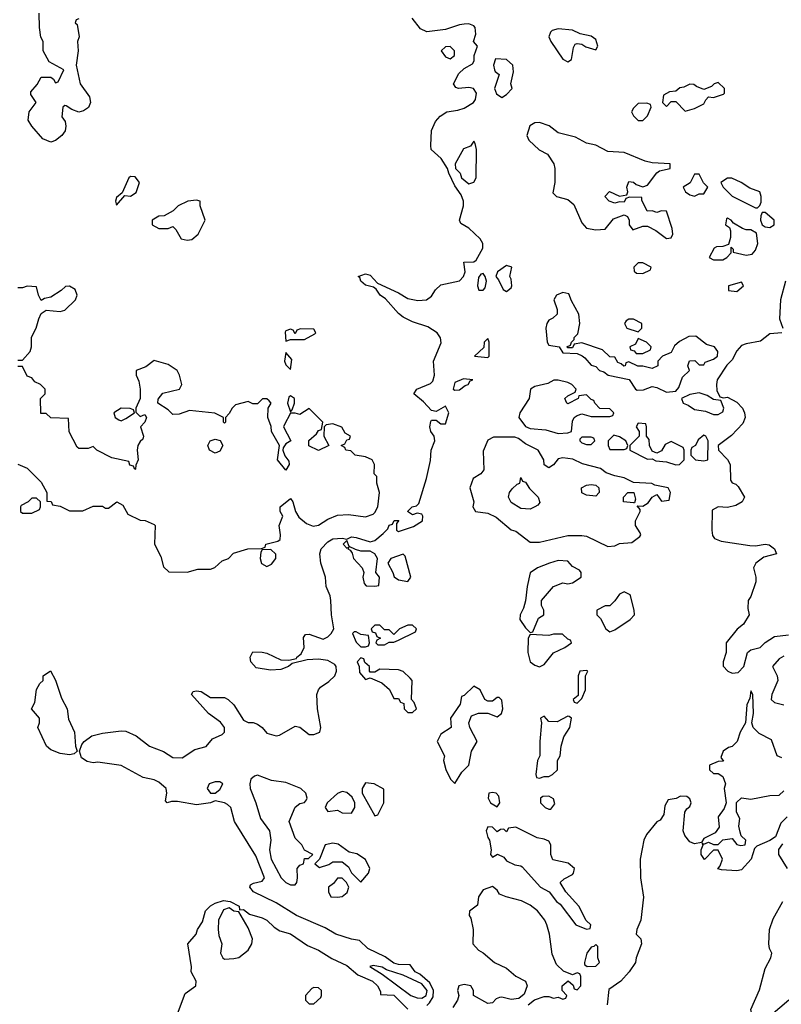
# Model space of a CAD drawing. Header units: inches. Extents: x 2601682 to 2755810, y 449311 to 584050.
# Tile 316 of 505: x 2680578 to 2683819, y 500752 to 504943. Entities that reach past the tile are written whole.
import ezdxf

# ---------------------------------------------------------------- set-up
doc = ezdxf.new("R2010")
doc.units = ezdxf.units.IN
doc.header["$MEASUREMENT"] = 0
doc.layers.add('C6580', color=7, linetype='Continuous')

msp = doc.modelspace()

# ---------------------------------------------------------------- linework, layer by layer
at = {"layer": 'C6580', "color": 2}
for points, elevation in [([(2680830, 504946), (2680818, 504942), (2680814, 504930), (2680822, 504922), (2680830.6, 504870.6), (2680824, 504850), (2680826.8, 504810), (2680818, 504750), (2680836, 504670), (2680874.4, 504614.4), (2680878.8, 504590), (2680870.6, 504569.4), (2680850, 504555.3), (2680830, 504548.7), (2680800.2, 504560.2), (2680776.4, 504576.4), (2680770, 504578), (2680762, 504570), (2680758, 504530), (2680771, 504510), (2680774.8, 504490), (2680771, 504470), (2680758, 504450), (2680730, 504428.7), (2680710, 504422), (2680676.4, 504436.4), (2680629.1, 504489.1), (2680614.6, 504514.6), (2680619, 504550), (2680648, 504590), (2680624.7, 504624.7), (2680624.7, 504635.3), (2680652.5, 504667.5), (2680670, 504698), (2680710, 504698), (2680722, 504690), (2680730, 504674), (2680742, 504678), (2680766, 504730), (2680703.1, 504763.1), (2680678, 504810), (2680678, 504850), (2680668.4, 504868.4), (2680662, 504910), (2680661.2, 504970)], 2), ([(2682310, 500747), (2682322.3, 500757.7), (2682336.9, 500783.1), (2682339.1, 500810), (2682323.2, 500843.2), (2682280.3, 500880.3), (2682260.9, 500890), (2682239.3, 500919.3), (2682190, 500921), (2682170, 500927.7), (2682133.8, 500953.8), (2682059, 500990), (2682024, 501024), (2681990.6, 501029.4), (2681922.7, 501050), (2681877.3, 501077.2), (2681756, 501130), (2681670, 501183.7), (2681572.7, 501230), (2681557.2, 501250), (2681560.2, 501259.8), (2681572.7, 501267.3), (2681610, 501276), (2681619.3, 501290), (2681583.3, 501383.3), (2681492.7, 501530), (2681476, 501590), (2681462.5, 501602.5), (2681450, 501609.3), (2681410, 501618), (2681390, 501609), (2681330, 501601.2), (2681250, 501615.1), (2681224.5, 501615.5), (2681206, 501610), (2681198, 501618), (2681203.7, 501650), (2681200.9, 501670), (2681170, 501697), (2681150, 501707), (2681102.8, 501717.2), (2681010, 501768), (2680910, 501782.9), (2680890, 501779.5), (2680865.1, 501785.1), (2680841.6, 501801.6), (2680832.3, 501830), (2680842.5, 501857.5), (2680852.3, 501870), (2680885.4, 501894.6), (2680930, 501906), (2681010, 501916.4), (2681030, 501914.4), (2681074.3, 501894.3), (2681130, 501850.5), (2681190, 501828.2), (2681230, 501803.1), (2681270, 501800.4), (2681323.9, 501836.1), (2681371, 501849), (2681398, 501882), (2681439.1, 501900.9), (2681449.2, 501910), (2681449.4, 501930), (2681432.8, 501952.8), (2681381.2, 501990), (2681309, 502070), (2681316.4, 502083.6), (2681330, 502086), (2681350, 502082.8), (2681390, 502057.3), (2681450, 502057.3), (2681464.7, 502050), (2681490, 502026), (2681530, 501961), (2681550, 501951), (2681570.9, 501950.9), (2681590, 501944.7), (2681610.5, 501930.5), (2681630, 501906), (2681670, 501894), (2681683.2, 501896.8), (2681750, 501936), (2681770, 501931), (2681810, 501900.7), (2681830, 501900.7), (2681855.3, 501910), (2681859, 501930), (2681845.2, 502010), (2681842.7, 502070), (2681849.4, 502090.6), (2681858.6, 502101.4), (2681894.2, 502125.8), (2681919.3, 502150), (2681926, 502170), (2681925.2, 502190), (2681918.9, 502198.9), (2681890, 502216), (2681850, 502220.9), (2681801.4, 502218.6), (2681738, 502202), (2681722, 502190), (2681690, 502177.2), (2681646, 502174), (2681583.7, 502183.7), (2681562, 502210), (2681559, 502230), (2681570, 502252), (2681610, 502251.3), (2681630, 502246.8), (2681690, 502218.8), (2681723.1, 502216.9), (2681756.4, 502223.6), (2681758, 502230), (2681776, 502244), (2681789.2, 502270), (2681786.3, 502313.7), (2681794.6, 502325.4), (2681810, 502326.8), (2681870, 502306), (2681890, 502316), (2681904, 502330), (2681915.3, 502350), (2681904.5, 502410), (2681902.7, 502470), (2681899.3, 502490), (2681882.9, 502530), (2681879.5, 502570), (2681859.6, 502630), (2681855.1, 502670), (2681860.9, 502690), (2681890, 502720.7), (2681910, 502733), (2681950, 502736), (2681970, 502731.3), (2681990, 502741), (2682010, 502739.1), (2682070, 502721), (2682090, 502726), (2682124.4, 502755.6), (2682144.5, 502775.5), (2682150, 502790.8), (2682164, 502796), (2682171.3, 502811.3), (2682191.6, 502811.6), (2682182, 502798), (2682182, 502770), (2682190, 502764.7), (2682254.2, 502785.8), (2682292.7, 502810), (2682294, 502830), (2682290, 502838), (2682270, 502842), (2682250, 502835.3), (2682228, 502850), (2682248.7, 502870), (2682266.8, 502873.2), (2682276.6, 502883.4), (2682309.6, 502989.6), (2682326.6, 503066.6), (2682329.3, 503110), (2682344, 503150), (2682342, 503170), (2682327, 503190), (2682323.7, 503210), (2682327, 503233), (2682330, 503238), (2682350, 503238), (2682370, 503222), (2682390, 503222), (2682404, 503270), (2682390, 503298), (2682350, 503275.3), (2682330, 503279), (2682296.2, 503316.2), (2682255.3, 503350), (2682268, 503370), (2682326.3, 503393.7), (2682335.5, 503404.5), (2682343.7, 503430), (2682339.5, 503490), (2682372.1, 503567.9), (2682369.4, 503589.4), (2682354, 503610), (2682315.3, 503635.3), (2682250, 503657), (2682210, 503677), (2682190, 503692), (2682134.5, 503754.5), (2682112.7, 503770), (2682095.5, 503795.5), (2682083.7, 503803.7), (2682050, 503812.7), (2682029.4, 503830), (2682025.6, 503845.6), (2682018, 503850), (2682050, 503860.7), (2682070, 503855.5), (2682101.1, 503821.1), (2682190, 503780.5), (2682230, 503756.3), (2682272.9, 503747.1), (2682309.3, 503750.7), (2682330, 503766), (2682347.2, 503792.8), (2682370, 503814.8), (2682450, 503830.7), (2682466.6, 503850), (2682474, 503870), (2682468.7, 503911.3), (2682510, 503912), (2682520.4, 503919.6), (2682548.7, 503970), (2682548.7, 503990), (2682538, 504010), (2682490, 504055.3), (2682455.3, 504075.3), (2682449, 504090), (2682467, 504150), (2682466.6, 504170), (2682457, 504197), (2682430, 504235.3), (2682403.7, 504290), (2682399, 504310), (2682371.5, 504351.5), (2682329.7, 504389.7), (2682327.6, 504407.6), (2682330, 504471), (2682347.8, 504510), (2682367.7, 504532.3), (2682395.3, 504550), (2682442.9, 504557.1), (2682470, 504566), (2682509, 504590), (2682517.5, 504602.5), (2682522.7, 504630), (2682509.5, 504649.5), (2682490, 504654), (2682446, 504650), (2682433.6, 504653.6), (2682424, 504670), (2682446.6, 504713.4), (2682470, 504735.3), (2682505.6, 504754.4), (2682512.1, 504767.9), (2682512.7, 504790), (2682526, 504830), (2682508.7, 504850), (2682518.6, 504881.4), (2682516.2, 504910), (2682510, 504917), (2682490, 504924.7), (2682470, 504923.5), (2682450, 504921.4), (2682390, 504901.2), (2682310, 504891.5), (2682283.3, 504903.3), (2682248.7, 504948.7)], 2), ([(2680570, 503494), (2680590, 503494), (2680622, 503530), (2680628.9, 503551.1), (2680628.9, 503591.1), (2680648.7, 503630), (2680659, 503670), (2680670, 503692), (2680690, 503706), (2680750, 503701), (2680770, 503706.8), (2680815.3, 503750), (2680822, 503770), (2680814.6, 503794.6), (2680790, 503808), (2680772.7, 503807.3), (2680754, 503790), (2680710, 503762), (2680683.6, 503756.4), (2680670, 503748), (2680658, 503770), (2680650, 503806), (2680610, 503808.7), (2680590, 503802), (2680570, 503802)], 6), ([(2683836.3, 503830), (2683815.5, 503750), (2683811, 503670), (2683826, 503630)], 2), ([(2683822, 503610), (2683770, 503605.2), (2683730, 503574), (2683670, 503563.7), (2683650, 503556), (2683630, 503534), (2683610, 503495.3), (2683587.3, 503472.7), (2683546.8, 503410), (2683542.8, 503390), (2683544.7, 503364.7), (2683558, 503338), (2683572.7, 503332.7), (2683590, 503336), (2683630, 503314.8), (2683654, 503290), (2683662.8, 503270), (2683666, 503250), (2683655.3, 503224.7), (2683607.5, 503172.5), (2683551, 503130), (2683551.3, 503110), (2683590, 503071), (2683602, 503050), (2683603.5, 502983.5), (2683610, 502972), (2683626, 502966), (2683635.3, 502955.3), (2683662, 502910), (2683652, 502890), (2683625.2, 502874.8), (2683590, 502866), (2683550, 502868.7), (2683524.7, 502855.3), (2683522.8, 502770), (2683526.8, 502746.8), (2683535.3, 502735.3), (2683562.8, 502722.8), (2683684.7, 502704.7), (2683710, 502703.1), (2683750, 502710.4), (2683767.3, 502707.3), (2683790, 502691.3), (2683798, 502670), (2683745.3, 502654.7), (2683710.8, 502630), (2683701, 502610), (2683710.6, 502570.6), (2683710.7, 502550), (2683690, 502488), (2683678, 502470), (2683676.9, 502436.9), (2683682, 502410), (2683658, 502370), (2683630.9, 502349.1), (2683584.7, 502290), (2683584.7, 502250), (2683571.3, 502210), (2683571.6, 502191.6), (2683592, 502170), (2683610, 502161), (2683635.5, 502164.5), (2683659, 502190), (2683675.3, 502250), (2683690, 502261), (2683728.9, 502271.1), (2683750, 502292), (2683790, 502318), (2683850, 502324)], 2), ([(2680570, 503051.3), (2680610, 503034), (2680670, 502974), (2680694, 502930), (2680694, 502894), (2680711.6, 502891.6), (2680718, 502878), (2680750, 502872), (2680790, 502852), (2680847.3, 502852.7), (2680890, 502872), (2680930, 502872), (2680943.6, 502863.6), (2680956.4, 502863.6), (2680991.3, 502891.3), (2681016.9, 502876.9), (2681038, 502838), (2681090, 502812), (2681111.6, 502811.6), (2681150, 502794), (2681154, 502790), (2681152, 502710), (2681178, 502658), (2681190, 502614), (2681212.7, 502592.7), (2681290, 502592), (2681336.4, 502603.6), (2681390, 502604.7), (2681408.9, 502611.1), (2681440.2, 502639.8), (2681466, 502650), (2681488.4, 502671.6), (2681548.9, 502691.1), (2681607.3, 502692.7), (2681622, 502698), (2681626, 502710), (2681676.4, 502723.6), (2681686, 502730), (2681688, 502750), (2681682, 502790), (2681698, 502830), (2681686, 502850), (2681686, 502870), (2681730, 502904.7), (2681741, 502890), (2681751.3, 502850), (2681765.4, 502825.4), (2681798, 502798), (2681827.1, 502787.1), (2681850, 502791), (2681890, 502817.3), (2681930, 502834), (2681977.3, 502837.3), (2682050, 502826.8), (2682082, 502838), (2682090, 502844.7), (2682102, 502870), (2682108.7, 502930), (2682098, 502970), (2682098, 502998), (2682086, 503010), (2682088, 503050), (2682078, 503070), (2682050, 503082), (2682006, 503090), (2681987.3, 503107.3), (2681966, 503110), (2681962, 503122), (2681946, 503130), (2681962, 503138), (2681970, 503154), (2681982, 503158), (2681986, 503170), (2681963.1, 503183.1), (2681948.4, 503208.4), (2681910, 503222), (2681882, 503218), (2681874, 503210), (2681872, 503170), (2681894, 503130), (2681850, 503108.7), (2681808.9, 503128.9), (2681808.4, 503151.6), (2681840.4, 503179.6), (2681850, 503194), (2681862, 503198), (2681868, 503230), (2681810, 503288), (2681770, 503262), (2681750, 503268.7), (2681730, 503268.7), (2681703.5, 503216.5), (2681701, 503210), (2681731.3, 503150), (2681710, 503138), (2681699.6, 503120.4), (2681698, 503110), (2681706, 503086), (2681723.6, 503063.6), (2681724.7, 503050), (2681710, 503026), (2681675.3, 503070), (2681684, 503130), (2681649, 503190), (2681648.7, 503211.3), (2681634, 503250), (2681635.3, 503290), (2681648.7, 503310), (2681640.2, 503320.2), (2681630, 503328.7), (2681611.6, 503328.4), (2681590, 503308), (2681570, 503308), (2681550, 503318), (2681496.9, 503303.1), (2681482, 503290), (2681470, 503266), (2681454, 503250), (2681454, 503230), (2681450, 503226), (2681446, 503230), (2681446, 503250), (2681408.4, 503268.4), (2681301, 503279), (2681256.9, 503263.1), (2681230, 503262), (2681210, 503282), (2681166, 503310), (2681167.3, 503327.3), (2681186.6, 503353.4), (2681258, 503370), (2681268.7, 503390), (2681258, 503430), (2681248, 503450), (2681210, 503475.3), (2681150, 503492.7), (2681115.3, 503464.7), (2681074, 503450), (2681074, 503430), (2681084.7, 503404.7), (2681091.3, 503370), (2681091.3, 503330), (2681072, 503290), (2681072.7, 503272.7), (2681090, 503254), (2681110, 503262), (2681118, 503250), (2681110.9, 503229.1), (2681092, 503210), (2681104.7, 503170), (2681102, 503158), (2681090, 503148), (2681081, 503130), (2681078, 503110), (2681082, 503070), (2681072.7, 503047.3), (2681071, 503029), (2681068, 503028), (2681062, 503042), (2681047.3, 503047.3), (2681042, 503062), (2680970, 503078), (2680906, 503110), (2680890, 503126), (2680870, 503118), (2680830, 503118), (2680823.1, 503123.1), (2680788.9, 503188.9), (2680786, 503246), (2680710, 503248), (2680690, 503266), (2680667.3, 503267.3), (2680666, 503330), (2680686, 503350), (2680686, 503370), (2680666, 503390), (2680642, 503402), (2680630, 503418), (2680610, 503426), (2680590, 503466), (2680570, 503466)], 6), ([(2683830, 502234), (2683810, 502222), (2683782, 502190), (2683801, 502150), (2683804, 502130), (2683779.1, 502070), (2683776, 502050), (2683790, 502036), (2683830, 502026)], 2), ([(2683820.7, 501800.7), (2683802, 501810), (2683778, 501878), (2683724.7, 501904.7), (2683699, 501930), (2683693.2, 501950), (2683701.2, 501990), (2683698, 502070), (2683690, 502086), (2683684.7, 502055.3), (2683672.7, 502027.3), (2683667.3, 501950), (2683644, 501910), (2683630.8, 501870), (2683610.5, 501849.5), (2683594.8, 501845.2), (2683572, 501830), (2683562, 501802), (2683572.7, 501787.3), (2683550, 501786), (2683514, 501770), (2683514, 501750), (2683530, 501734), (2683550, 501734), (2683570, 501722), (2683581, 501690), (2683576, 501670), (2683584, 501610), (2683575.3, 501584.7), (2683551, 501550), (2683554.8, 501505.2), (2683538, 501482), (2683490, 501458), (2683479.6, 501440.4), (2683450, 501435.3), (2683430, 501444), (2683409, 501470), (2683402, 501490), (2683408, 501570), (2683416.4, 501583.6), (2683430, 501594), (2683435.3, 501610), (2683430, 501626), (2683416.4, 501636.4), (2683390, 501638), (2683371.6, 501628.4), (2683338, 501622), (2683323.6, 501596.4), (2683319.6, 501560.4), (2683303.6, 501536.4), (2683290, 501528.7), (2683245.2, 501474.8), (2683234, 501450), (2683226.4, 501413.6), (2683219.1, 501370), (2683219.3, 501290), (2683232.1, 501207.9), (2683222, 501110), (2683204.7, 501070), (2683202, 501050), (2683222, 501030), (2683224.7, 501010), (2683201, 500950), (2683198, 500930), (2683171.3, 500890), (2683136, 500850), (2683084.5, 500815.5), (2683078, 500750)], 2), ([(2683844.7, 501550), (2683816.9, 501523.1), (2683794.8, 501465.2), (2683770.7, 501449.3), (2683715.3, 501424.7), (2683705.4, 501414.6), (2683690.5, 501370), (2683650, 501324.5), (2683630, 501319.5), (2683564, 501324), (2683548.9, 501328.9), (2683559, 501341), (2683568.7, 501370), (2683550, 501408), (2683530, 501408), (2683491.6, 501368.4), (2683478, 501390), (2683478, 501410), (2683486, 501430), (2683482, 501438), (2683490, 501434), (2683510, 501442), (2683530, 501432), (2683550, 501432), (2683570, 501452), (2683610, 501458), (2683630, 501432), (2683647.3, 501427.3), (2683666, 501430), (2683668, 501450), (2683648.7, 501468.7), (2683644, 501484), (2683639, 501510), (2683643.1, 501543.1), (2683628.7, 501570), (2683629.1, 501610.9), (2683650, 501631.3), (2683690, 501625.5), (2683770, 501640.7), (2683810, 501642.8), (2683830, 501661)], 2), ([(2683845.2, 501330), (2683809.3, 501390), (2683809.3, 501410.7), (2683825.2, 501434.8)], 2), ([(2682742, 500750), (2682769.1, 500770.9), (2682810, 500784.7), (2682830, 500784.7), (2682850, 500778), (2682870, 500782), (2682890, 500774), (2682902, 500778), (2682906, 500790), (2682886, 500810), (2682886, 500830), (2682912, 500852), (2682932.7, 500832.7), (2682938, 500818), (2682950, 500814), (2682966, 500830), (2682966, 500870), (2682962, 500882), (2682950, 500886), (2682930, 500878), (2682892.7, 500892.7), (2682862, 500922), (2682844.7, 500964.7), (2682832, 501050), (2682821.2, 501090), (2682812.3, 501110), (2682782, 501150), (2682750, 501174), (2682712.9, 501192.9), (2682648.7, 501208.7), (2682620.2, 501220.2), (2682610, 501238), (2682590, 501254), (2682550, 501239), (2682531, 501210), (2682526, 501174), (2682491.6, 501148.4), (2682491.3, 501130), (2682498.5, 501118.5), (2682507.3, 501070), (2682506, 501010), (2682530, 500982), (2682550, 500971.3), (2682598, 500930), (2682650, 500906), (2682690, 500871.3), (2682731.1, 500851.1), (2682738, 500830), (2682725.4, 500794.6), (2682702.8, 500777.2), (2682670, 500772.7), (2682630, 500782), (2682619.6, 500780.4), (2682605.4, 500774.6), (2682590, 500758), (2682570, 500755.3), (2682508.7, 500790), (2682508.7, 500810), (2682498, 500830), (2682470, 500835.6), (2682447.3, 500830), (2682440.5, 500810), (2682446.4, 500790), (2682440.9, 500770), (2682421.1, 500738.9)], 2), ([(2681249.3, 500710.7), (2681282.5, 500797.5), (2681328, 500830), (2681328.7, 500850), (2681308, 500890), (2681308.7, 500911.3), (2681294, 501010), (2681328.7, 501050), (2681335.3, 501070), (2681356.5, 501103.5), (2681369.3, 501150), (2681390, 501170.7), (2681410, 501182.8), (2681445.6, 501194.4), (2681474, 501190), (2681511.3, 501170), (2681514, 501154), (2681530, 501156), (2681556, 501136), (2681610, 501120.5), (2681630.3, 501110.3), (2681660.4, 501080.4), (2681684.5, 501064.5), (2681730, 501052.2), (2681802.6, 501002.6), (2681850, 500982), (2681906.9, 500946.9), (2681970, 500916.5), (2682017.5, 500877.5), (2682078.8, 500850), (2682101, 500830), (2682114, 500806), (2682114, 500794), (2682170, 500790.4), (2682230, 500730.8)], 2), ([(2683851, 500770), (2683775.2, 500704.8), (2683751.3, 500690), (2683706, 500686), (2683697.2, 500697.2), (2683689.2, 500730), (2683726, 500814), (2683750, 500904.7), (2683774, 500950), (2683779, 500970), (2683769.5, 500989.5), (2683766, 501010), (2683769.6, 501070.4), (2683784.8, 501115.2), (2683825.2, 501190)], 2)]:
    msp.add_lwpolyline(points, dxfattribs=dict(at, elevation=elevation))
for points, elevation in [([(2682870, 504903.7), (2682843.8, 504896.2), (2682836.3, 504890), (2682830.4, 504870), (2682838.3, 504850), (2682890, 504775.5), (2682910, 504763.8), (2682926.6, 504773.4), (2682935.3, 504824.7), (2682942, 504838), (2682950, 504842), (2682970, 504838), (2682987.1, 504827.1), (2683030, 504814), (2683038, 504830), (2683030, 504858), (2683010, 504873.2), (2682963.1, 504883.1), (2682930, 504898)], 2), ([(2682410, 504828.7), (2682390, 504828), (2682372, 504810), (2682390, 504784.7), (2682410, 504776), (2682428.7, 504790), (2682428.7, 504810)], 6), ([(2682603.4, 504776.6), (2682594.8, 504750), (2682598.8, 504730), (2682602, 504722), (2682618, 504710), (2682598, 504650), (2682607.1, 504627.1), (2682630, 504612), (2682650, 504624.7), (2682674, 504650), (2682668, 504670), (2682678.9, 504721.1), (2682676.3, 504750), (2682650, 504774)], 2), ([(2683550, 504675.3), (2683534, 504670), (2683522, 504658), (2683490, 504646), (2683458, 504658), (2683447.3, 504667.3), (2683430, 504668), (2683404.7, 504655.3), (2683387.1, 504652.9), (2683370, 504638), (2683343.6, 504636.4), (2683318, 504622), (2683314, 504590), (2683330, 504574), (2683350, 504594), (2683370, 504594), (2683410, 504554), (2683450, 504564.7), (2683490, 504584.7), (2683498, 504602), (2683510, 504614), (2683530, 504612), (2683573.6, 504626.4), (2683578, 504630), (2683578, 504650)], 2), ([(2683247.3, 504587.3), (2683210, 504586), (2683190, 504566), (2683182, 504550), (2683190, 504534), (2683210, 504514), (2683230, 504514), (2683250, 504534), (2683266, 504570), (2683262, 504582)], 2), ([(2682790, 504505.1), (2682770, 504503.7), (2682748.4, 504491.6), (2682736.3, 504450), (2682744.9, 504430), (2682788.4, 504388.4), (2682824.7, 504370), (2682851, 504330), (2682856, 504310), (2682854.8, 504250), (2682846.4, 504206.4), (2682862, 504190), (2682910, 504177.3), (2682935.8, 504155.8), (2682970, 504078), (2682990, 504054.8), (2683030, 504048), (2683069.1, 504050.9), (2683105.2, 504094.8), (2683150, 504112), (2683164.7, 504104.7), (2683172, 504090), (2683171.3, 504070), (2683188, 504048), (2683230, 504064.7), (2683250, 504064.7), (2683285.4, 504045.4), (2683330, 504012), (2683350, 504014), (2683358, 504030), (2683354.6, 504054.6), (2683330, 504128), (2683310, 504128.7), (2683290, 504122), (2683270, 504128.7), (2683248, 504128), (2683226, 504174), (2683226, 504186), (2683172.7, 504187.3), (2683158, 504182), (2683150, 504166), (2683130, 504168), (2683110, 504162), (2683086, 504170), (2683068.7, 504190), (2683088.7, 504211.3), (2683130, 504192), (2683162, 504198), (2683166, 504210), (2683162, 504230), (2683170, 504254), (2683190, 504252), (2683202, 504242), (2683230, 504231.3), (2683250, 504238), (2683288.9, 504291.1), (2683300.2, 504299.8), (2683346, 504310), (2683346, 504330), (2683270, 504333.2), (2683240.2, 504340.2), (2683150, 504378), (2683081.2, 504381.2), (2683030, 504408.7), (2682990, 504418), (2682942.9, 504442.9), (2682870, 504460.7), (2682831, 504491)], 2), ([(2682510, 504426), (2682496, 504404), (2682466.8, 504393.2), (2682431.3, 504330), (2682432, 504310), (2682452, 504290), (2682458, 504270), (2682490, 504244.7), (2682510, 504251.3), (2682521.2, 504270), (2682522, 504390), (2682516.4, 504416.4)], 2), ([(2681050, 504275.3), (2681042, 504270), (2681014, 504206), (2680990, 504186), (2680986, 504170), (2680990, 504154), (2681026, 504194), (2681050, 504191.3), (2681073.2, 504206.8), (2681088, 504250), (2681070, 504274)], 6), ([(2683470, 504286), (2683450, 504286), (2683431.1, 504248.9), (2683402, 504230), (2683412, 504210), (2683430, 504198), (2683450, 504192), (2683470, 504202), (2683490, 504202), (2683506, 504230), (2683488.4, 504248.4)], 2), ([(2683590, 504268.7), (2683562, 504250), (2683572, 504230), (2683610, 504192), (2683710, 504142), (2683718, 504142), (2683728.4, 504151.6), (2683733.6, 504166.4), (2683734, 504190), (2683728, 504210), (2683685.2, 504225.2), (2683648, 504250), (2683608.4, 504268.4)], 2), ([(2681330, 504175.3), (2681294, 504170), (2681252, 504150), (2681231.3, 504128.7), (2681192.7, 504107.3), (2681170, 504106), (2681142, 504090), (2681142, 504070), (2681170, 504054), (2681210, 504054), (2681230, 504062), (2681242, 504050), (2681264.7, 504010), (2681290, 504004), (2681310, 504007.3), (2681338, 504030), (2681368, 504090), (2681346, 504150), (2681346, 504170)], 6), ([(2683590, 504098), (2683585.4, 504094.6), (2683582, 504070), (2683598, 504058), (2683603.6, 504043.6), (2683603.6, 504016.4), (2683594, 503986), (2683570, 503978), (2683543.6, 503976.4), (2683534, 503970), (2683512, 503930), (2683530, 503921), (2683570, 503921), (2683588, 503930), (2683606, 503950), (2683606, 503974), (2683614, 503966), (2683614, 503954), (2683670, 503941), (2683695.5, 503944.5), (2683710, 503962), (2683719.3, 503990), (2683714, 504034), (2683690, 504048.7), (2683670, 504048.7), (2683654.6, 504054.6), (2683616.4, 504076.4), (2683606, 504090)], 2), ([(2683750, 504122), (2683738, 504122), (2683731.6, 504108.4), (2683731.3, 504090), (2683738, 504070), (2683750, 504061), (2683770, 504058.8), (2683788.7, 504070), (2683789, 504090)], 2), ([(2682650, 503897), (2682611, 503870), (2682604.7, 503850), (2682615.9, 503835.9), (2682634.8, 503794.8), (2682650, 503786), (2682670, 503801), (2682673, 503810), (2682670, 503838), (2682664, 503850), (2682672.3, 503890)], 2), ([(2683230, 503908), (2683210, 503908), (2683192, 503890), (2683192.7, 503872.7), (2683203.6, 503863.6), (2683230, 503862), (2683262, 503878), (2683266, 503890)], 2), ([(2682550, 503862), (2682541, 503859), (2682530, 503846), (2682526.8, 503810), (2682532, 503792), (2682550, 503791.3), (2682558.6, 503801.4), (2682564, 503830), (2682559, 503850)], 2), ([(2683650, 503826), (2683594, 503810), (2683594, 503790), (2683630, 503786), (2683658, 503810)], 2), ([(2682890, 503782), (2682862.8, 503770), (2682850.8, 503750), (2682864.7, 503710), (2682864.7, 503690), (2682847.5, 503672.5), (2682830, 503664), (2682820.7, 503650), (2682817.3, 503630), (2682822.8, 503570), (2682830, 503558), (2682874, 503550), (2682890, 503524.7), (2682950, 503522), (2682971.6, 503511.6), (2682983.6, 503503.6), (2683010, 503472), (2683030, 503466), (2683046, 503450), (2683064, 503444), (2683082, 503430), (2683171.3, 503411.3), (2683198, 503370), (2683206.4, 503366.4), (2683232.1, 503367.9), (2683270, 503381), (2683290, 503378), (2683330, 503358), (2683370, 503362), (2683383.1, 503376.9), (2683398, 503422), (2683428, 503450), (2683422, 503470), (2683428.9, 503491.1), (2683451.6, 503491.6), (2683470, 503474), (2683490, 503474), (2683495.3, 503484.7), (2683530, 503498), (2683548, 503510), (2683548.7, 503530), (2683535.3, 503550), (2683500.2, 503560.2), (2683455.1, 503595.1), (2683425.2, 503594.8), (2683386.4, 503573.6), (2683364.7, 503555.3), (2683350, 503526), (2683314, 503510), (2683294, 503490), (2683294, 503470), (2683270, 503458), (2683230, 503468), (2683208.4, 503468.4), (2683170, 503486), (2683158, 503482), (2683154, 503470), (2683148.4, 503468.4), (2683138, 503478), (2683123.1, 503483.1), (2683110, 503506), (2683090, 503508), (2683058, 503538), (2682970, 503568), (2682938, 503562), (2682930, 503546), (2682910, 503546), (2682906, 503550), (2682922, 503558), (2682926, 503570), (2682938, 503582), (2682938, 503590), (2682953.6, 503606.4), (2682961.2, 503650), (2682957.2, 503690), (2682925.6, 503745.6), (2682915.3, 503775.3)], 2), ([(2683190, 503668), (2683170, 503668), (2683159.6, 503660.4), (2683152, 503650), (2683162, 503630), (2683210, 503614), (2683226, 503630), (2683226, 503650)], 2), ([(2681772.7, 503627.3), (2681758, 503622), (2681750, 503606), (2681742, 503622), (2681730, 503626), (2681710, 503618), (2681707.5, 503612.5), (2681710, 503574), (2681730, 503582), (2681790, 503582), (2681834.6, 503605.4), (2681838, 503610), (2681830, 503626)], 6), ([(2682570, 503586), (2682554, 503570), (2682552.7, 503547.3), (2682514, 503510), (2682570, 503504.7), (2682575.3, 503510), (2682575.3, 503570)], 2), ([(2683210, 503586), (2683198, 503562), (2683174, 503550), (2683178, 503538), (2683192.7, 503532.7), (2683202, 503522), (2683230, 503522), (2683262, 503538), (2683266, 503550), (2683246, 503570)], 2), ([(2681710, 503526), (2681704.7, 503490), (2681710, 503474), (2681730, 503454), (2681736.4, 503496.4)], 6), ([(2682466.4, 503413.6), (2682430, 503398), (2682422, 503370), (2682430, 503366), (2682450, 503366.8), (2682473.6, 503386.4), (2682486, 503390), (2682494.6, 503405.4), (2682506, 503410)], 2), ([(2682870, 503408.7), (2682851.6, 503408.4), (2682826, 503394), (2682770, 503381.2), (2682751.3, 503370), (2682746, 503330), (2682706.8, 503270), (2682702, 503250), (2682730, 503211.3), (2682750, 503202.8), (2682816.9, 503196.9), (2682870, 503181), (2682910, 503184.7), (2682926, 503190), (2682930, 503234), (2682938, 503250), (2682950, 503258), (2682970, 503264.7), (2683010, 503254), (2683090, 503254), (2683102, 503258), (2683106, 503270), (2683090, 503286), (2683047.3, 503287.3), (2683026, 503310), (2683022, 503322), (2683010, 503326), (2682990, 503346), (2682958, 503342), (2682954, 503330), (2682910, 503308), (2682906, 503310), (2682898, 503330), (2682910, 503342), (2682942, 503358), (2682946, 503370), (2682928, 503390), (2682910, 503399)], 2), ([(2681730, 503342), (2681723.5, 503336.5), (2681718, 503310), (2681730, 503274), (2681738, 503282), (2681748, 503310), (2681748, 503330)], 6), ([(2683470, 503354), (2683430, 503348), (2683394, 503330), (2683402, 503310), (2683422.8, 503302.8), (2683450, 503284), (2683496, 503276), (2683530, 503262), (2683550, 503262), (2683570, 503274), (2683574, 503290), (2683562, 503322), (2683530, 503326), (2683503.1, 503343.1)], 2), ([(2681010, 503288.7), (2680978, 503270), (2680984.7, 503250), (2680999.8, 503239.8), (2681010, 503236), (2681030, 503244.7), (2681066, 503270), (2681062, 503282), (2681048, 503288)], 6), ([(2683210, 503226), (2683202, 503210), (2683214, 503190), (2683214, 503170), (2683174, 503130), (2683174, 503110), (2683250, 503072), (2683270, 503074), (2683285.4, 503065.4), (2683330, 503061), (2683370, 503047.7), (2683386, 503050), (2683406, 503070), (2683406, 503110), (2683402, 503122), (2683350, 503148), (2683325.4, 503134.6), (2683310, 503108), (2683290, 503098), (2683270, 503106), (2683258, 503130), (2683256.4, 503156.4), (2683246, 503170), (2683246, 503210), (2683242, 503222)], 2), ([(2682594, 503166), (2682570, 503152.7), (2682550, 503106), (2682553, 503027), (2682541, 503010), (2682508, 502990), (2682493.4, 502950), (2682511, 502890), (2682506.8, 502870), (2682518, 502850), (2682570, 502843), (2682605.7, 502825.7), (2682670, 502771), (2682690, 502766), (2682750, 502718.8), (2682790, 502718.8), (2682910, 502747.3), (2682970, 502748), (2682990, 502744.9), (2683080.7, 502700.7), (2683110, 502704), (2683130, 502713.4), (2683182.7, 502717.3), (2683216.5, 502743.5), (2683222, 502750), (2683219, 502759), (2683198, 502790), (2683198, 502810), (2683218, 502850), (2683218, 502858), (2683206, 502874), (2683230, 502872), (2683253.2, 502886.8), (2683268.9, 502911.1), (2683290, 502922), (2683310, 502894), (2683342, 502898), (2683348, 502930), (2683338, 502950), (2683281.2, 502961.2), (2683268.4, 502968.4), (2683190, 502972.3), (2683150, 502993.2), (2683110, 503001.2), (2683074.5, 503014.5), (2683050, 503032.7), (2682972.7, 503052.7), (2682932.5, 503072.5), (2682890, 503078), (2682870, 503073.2), (2682850, 503048), (2682830, 503035.3), (2682810, 503048), (2682809, 503070), (2682784, 503110), (2682730, 503138), (2682700.7, 503160.7), (2682685.8, 503165.8)], 2), ([(2683010, 503166), (2682970, 503166), (2682962, 503158), (2682962, 503150), (2682970, 503142), (2682990, 503134), (2683010, 503134), (2683026, 503150), (2683022, 503162)], 2), ([(2683106, 503174), (2683082, 503150), (2683082, 503130), (2683090, 503114), (2683150, 503114), (2683162, 503118), (2683166, 503130), (2683158, 503150), (2683130, 503168)], 2), ([(2683490, 503174), (2683465.4, 503154.6), (2683454, 503130), (2683438, 503122), (2683434, 503110), (2683434, 503090), (2683454, 503070), (2683490, 503064.7), (2683506, 503070), (2683508, 503150), (2683498, 503170)], 2), ([(2681410, 503098), (2681386, 503110), (2681378, 503130), (2681388, 503150), (2681410, 503158), (2681431.3, 503151.3), (2681442, 503130), (2681430, 503106)], 6), ([(2682750, 502859), (2682710, 502862), (2682670, 502888), (2682658, 502910), (2682662, 502930), (2682673.6, 502946.4), (2682694.6, 502965.4), (2682706, 502970), (2682710, 502994), (2682718, 502978), (2682730, 502974), (2682747.1, 502947.1), (2682784.7, 502910), (2682791.6, 502888.4), (2682783.6, 502876.4), (2682770, 502868.7)], 2), ([(2683030, 502915.3), (2682990, 502919), (2682970, 502928.7), (2682968.7, 502950), (2682990, 502961), (2683010, 502964.7), (2683030, 502962), (2683042, 502950), (2683044.7, 502930)], 2), ([(2683190, 502886), (2683148, 502890), (2683148, 502910), (2683166, 502930), (2683191, 502931), (2683198, 502902), (2683194, 502886)], 2), ([(2680650, 502906), (2680630, 502906), (2680614, 502890), (2680584.7, 502875.3), (2680582, 502870), (2680582, 502850), (2680590, 502842), (2680630, 502842), (2680662, 502858), (2680666, 502870), (2680666, 502890)], 6), ([(2681970, 502726), (2681954, 502710), (2681970, 502694), (2681978, 502698), (2681974, 502690), (2681984.7, 502684.7), (2681992.7, 502672.7), (2681998, 502650), (2682036, 502610), (2682042.8, 502590), (2682038, 502570), (2682043.6, 502543.6), (2682052.7, 502532.7), (2682090, 502532), (2682106, 502534), (2682108.7, 502570), (2682094, 502590), (2682101.2, 502650), (2682090, 502668.7), (2682070, 502681.2), (2682030, 502681.2), (2682007.3, 502687.3), (2681980.4, 502700.4)], 2), ([(2681647.3, 502687.3), (2681610, 502686), (2681603.6, 502676.4), (2681601, 502650), (2681607.5, 502627.5), (2681630, 502616), (2681650, 502624.7), (2681668.7, 502650), (2681668, 502668)], 6), ([(2682210, 502668), (2682158, 502650), (2682144.7, 502630), (2682166, 502590), (2682171.1, 502571.1), (2682190, 502558), (2682230, 502552), (2682242, 502570), (2682219, 502659)], 2), ([(2682870, 502641.2), (2682832, 502630), (2682782, 502610), (2682750, 502588.7), (2682737.1, 502530), (2682730.9, 502469.1), (2682722, 502438), (2682707.3, 502410), (2682706, 502390), (2682730, 502354), (2682750, 502334), (2682762, 502338), (2682785.2, 502394.8), (2682808, 502410), (2682808, 502430), (2682798, 502450), (2682798, 502470), (2682849.4, 502530.6), (2682890, 502546), (2682910, 502541), (2682930, 502546), (2682968, 502570), (2682968, 502590), (2682960.4, 502600.4), (2682930, 502615.3), (2682910, 502638)], 2), ([(2683150, 502508), (2683130, 502498), (2683110.8, 502469.2), (2683090, 502448.7), (2683070, 502448), (2683034, 502430), (2683034, 502410), (2683050, 502394), (2683072, 502350), (2683090, 502338), (2683110, 502346), (2683175.3, 502390), (2683194, 502410), (2683193.2, 502430), (2683178, 502490), (2683175.3, 502495.3)], 2), ([(2682010, 502338), (2682002, 502338), (2681994, 502330), (2682010, 502294), (2682030, 502274), (2682050, 502274), (2682062, 502278), (2682066, 502290), (2682062, 502322), (2682030, 502326)], 2), ([(2682250, 502366), (2682230, 502366), (2682194, 502350), (2682170, 502326), (2682150, 502346), (2682130, 502346), (2682110, 502366), (2682090, 502366), (2682074, 502350), (2682078, 502338), (2682092.7, 502332.7), (2682098, 502318), (2682114, 502310), (2682098, 502302), (2682094, 502290), (2682102, 502282), (2682130, 502282), (2682150, 502294), (2682170, 502294), (2682190, 502302), (2682262, 502338), (2682266, 502350)], 2), ([(2682850, 502328), (2682830, 502322), (2682750, 502326), (2682742, 502310), (2682741, 502250), (2682751, 502210), (2682770, 502194.8), (2682790, 502188.2), (2682810, 502198.8), (2682850, 502247.3), (2682898, 502270), (2682926, 502290), (2682922, 502302), (2682910, 502306), (2682887.3, 502327.3)], 2), ([(2682030, 502226), (2682014, 502210), (2682022, 502190), (2682023.6, 502163.6), (2682050, 502134), (2682070, 502142), (2682119.8, 502119.8), (2682151.3, 502091.3), (2682170, 502054), (2682190, 502054), (2682198, 502038), (2682212.7, 502032.7), (2682214, 502010), (2682230, 501994), (2682250, 501994), (2682266, 502010), (2682256.4, 502036.4), (2682246, 502050), (2682248, 502130), (2682240.4, 502140.4), (2682210, 502168), (2682190, 502175.3), (2682110, 502178), (2682090, 502166), (2682070, 502166), (2682066, 502170), (2682066, 502190), (2682047.3, 502207.3), (2682042, 502222)], 2), ([(2680790, 501813.2), (2680750, 501819.3), (2680710, 501835.1), (2680692.7, 501850), (2680655.3, 501930), (2680662, 501950), (2680662, 501970), (2680628.7, 502010), (2680643.1, 502036.9), (2680650, 502092), (2680663.2, 502116.8), (2680678, 502130), (2680678, 502150), (2680708.7, 502171.3), (2680730, 502132), (2680755.3, 502055.3), (2680780.7, 502010), (2680786, 501966), (2680810.7, 501910), (2680816, 501850), (2680822, 501830), (2680810, 501818)], 2), ([(2682990, 502173.2), (2682962, 502170), (2682954, 502150), (2682954, 502066), (2682934, 502050), (2682938, 502038), (2682950, 502034), (2682970, 502054), (2682986, 502090), (2682986, 502150), (2682995.3, 502170)], 2), ([(2682510, 502106), (2682470, 502066), (2682458, 502062), (2682452, 502030), (2682412, 501970), (2682414, 501930), (2682370, 501902), (2682354.8, 501870), (2682386, 501810), (2682381, 501790), (2682391.1, 501751.1), (2682412, 501710), (2682430, 501692), (2682460.2, 501739.8), (2682489, 501770), (2682500.9, 501830), (2682525.2, 501870), (2682493.2, 501930), (2682488.7, 501950), (2682500.2, 501979.8), (2682530, 501991.3), (2682570, 501991.3), (2682610, 501976), (2682628.7, 501990), (2682633.6, 502010), (2682630, 502046), (2682618, 502058), (2682610, 502058), (2682590, 502042), (2682570, 502042), (2682558, 502050), (2682538, 502090)], 2), ([(2682910, 501978), (2682865.4, 501954.6), (2682830, 501955.3), (2682810, 501978), (2682794, 501970), (2682798, 501950), (2682791.1, 501871.1), (2682792, 501810), (2682782, 501790), (2682774, 501730), (2682778, 501718), (2682790, 501714), (2682810, 501722), (2682830, 501722), (2682846, 501730), (2682866, 501750), (2682866, 501790), (2682878, 501810), (2682882, 501850), (2682894, 501890), (2682919, 501930), (2682926, 501970), (2682916.4, 501976.4)], 2), ([(2681410, 501699.3), (2681384.7, 501690), (2681376, 501670), (2681390, 501651.3), (2681410, 501651.3), (2681430, 501666), (2681442, 501690), (2681430, 501699)], 2), ([(2681590, 501726.6), (2681577.5, 501722.5), (2681562, 501710), (2681557.1, 501690), (2681559.3, 501670), (2681583, 501610), (2681602.4, 501542.4), (2681640.7, 501490), (2681647.3, 501450), (2681640.7, 501410), (2681647.7, 501370), (2681690.8, 501290), (2681710, 501270.8), (2681730, 501260.7), (2681750, 501261), (2681757.2, 501270), (2681760.9, 501290), (2681759, 501330), (2681770, 501344.7), (2681786, 501350), (2681790, 501372), (2681807.3, 501372.7), (2681826, 501390), (2681790, 501408), (2681779, 501430), (2681750, 501459), (2681725.2, 501530), (2681750, 501591.3), (2681770, 501606), (2681790, 501611), (2681798.4, 501621.6), (2681800.9, 501630), (2681795.1, 501650), (2681774, 501670), (2681710, 501696), (2681650, 501704)], 2), ([(2681950, 501657.2), (2681930, 501648.7), (2681886, 501610), (2681878, 501590), (2681890, 501572), (2681930, 501578), (2681950, 501566.8), (2681990, 501566), (2682004, 501590), (2682004, 501610), (2681993.2, 501633.2), (2681970, 501653.2)], 2), ([(2682050, 501695.3), (2682036, 501670), (2682036, 501650), (2682090, 501554), (2682102, 501558), (2682128, 501610), (2682127.3, 501667.3), (2682086, 501690)], 2), ([(2682590, 501654), (2682574, 501650), (2682572, 501630), (2682582, 501610), (2682610, 501592), (2682622, 501610), (2682617.2, 501637.2), (2682606, 501650)], 2), ([(2682830, 501638), (2682803.6, 501636.4), (2682794, 501630), (2682794, 501610), (2682814, 501590), (2682830, 501582), (2682838, 501582), (2682855.3, 501604.7), (2682850, 501626)], 2), ([(2682570, 501508), (2682562.8, 501490), (2682570, 501462), (2682578, 501450), (2682584, 501410), (2682581, 501390), (2682590, 501378), (2682611.6, 501391.6), (2682638, 501378), (2682650, 501362), (2682685.4, 501345.4), (2682710, 501342), (2682716.9, 501336.9), (2682794, 501250), (2682831, 501231), (2682862.8, 501190), (2682878.4, 501178.4), (2682944.7, 501090), (2682990, 501072), (2683006, 501074), (2683008, 501090), (2682988.7, 501108.7), (2682958, 501170), (2682902, 501230), (2682878, 501270), (2682894.6, 501285.4), (2682930, 501304.7), (2682935.3, 501310), (2682939, 501330), (2682912, 501352), (2682847.3, 501367.3), (2682838, 501390), (2682838, 501430), (2682830, 501446), (2682810, 501455.3), (2682780.4, 501460.4), (2682690, 501506), (2682658, 501502), (2682650, 501486), (2682638, 501498), (2682623.6, 501496.4), (2682610, 501486), (2682590, 501506)], 2), ([(2681910, 501438), (2681878, 501430), (2681854, 501370), (2681834, 501350), (2681854, 501334), (2681892.9, 501347.1), (2681910, 501358), (2681950, 501358), (2681977.3, 501337.3), (2681990, 501312), (2682030, 501272), (2682062, 501310), (2682068.7, 501330), (2682050, 501368), (2682012.9, 501392.9), (2681980.2, 501400.2), (2681933.8, 501433.8)], 2), ([(2681950, 501288.7), (2681930, 501288.7), (2681914, 501266), (2681892, 501250), (2681892, 501230), (2681902, 501210), (2681930, 501207.7), (2681950, 501211), (2681971.9, 501228.1), (2681979, 501250), (2681968.7, 501270)], 2), ([(2681470, 501162), (2681446, 501154), (2681424.7, 501110), (2681422, 501070), (2681425.4, 501045.4), (2681438, 501010), (2681432, 500970), (2681442, 500950), (2681450, 500944.7), (2681490, 500946.8), (2681510, 500951.3), (2681550, 500982.8), (2681566, 501010), (2681569.2, 501030), (2681550, 501078), (2681510, 501146), (2681490, 501148.7)], 2), ([(2683030, 501006), (2683022, 500998), (2683010, 500995.3), (2682992, 500970), (2682982, 500930), (2682982, 500922), (2682992.7, 500912.7), (2683030, 500914), (2683046, 500930), (2683038, 500950), (2683038, 500998)], 2), ([(2682082.4, 500917.6), (2682067.5, 500912.5), (2682120.9, 500880.9), (2682243.1, 500790), (2682270, 500779.7), (2682290, 500778), (2682308.4, 500790), (2682312.4, 500810), (2682290, 500838.7), (2682210, 500876.2), (2682139.1, 500899.1), (2682121.2, 500910)], 6), ([(2681830, 500824), (2681820.7, 500819.3), (2681794, 500790), (2681794, 500770), (2681810, 500754), (2681830, 500754), (2681859, 500781), (2681862, 500790), (2681862, 500810), (2681850, 500822)], 2)]:
    msp.add_lwpolyline(points, close=True, dxfattribs=dict(at, elevation=elevation))

doc.saveas('drawing.dxf')
